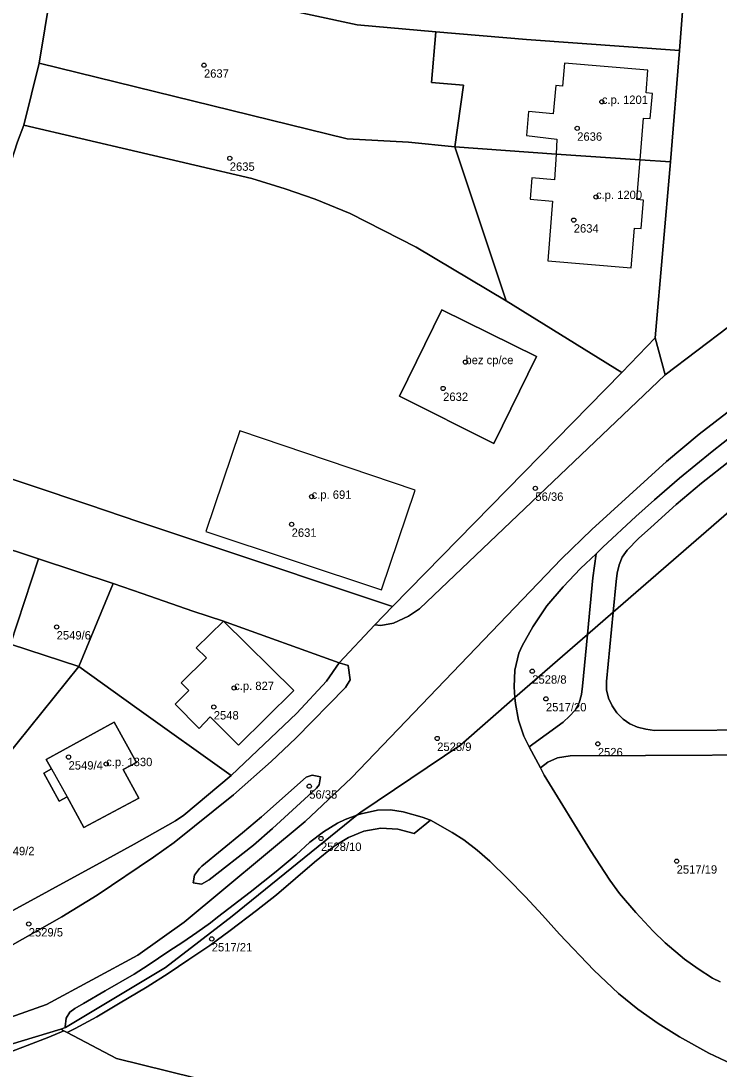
# Model space of a CAD drawing. Extents: x -878211 to -870363, y -1058464 to -1052522.
# Drawn here: x -874043.5 to -873960.2, y -1055380.5 to -1055255.5 of the extents above; entities that cross this region are included whole.
import ezdxf

# ---------------------------------------------------------------- set-up
doc = ezdxf.new("R2010")
doc.units = 0
for name, color, linetype in [('Definiční body', 7, 'Continuous'), ('Polygon budovy', 7, 'Continuous'), ('Polygon parcely', 7, 'Continuous')]:
    doc.layers.add(name, color=color, linetype=linetype)

msp = doc.modelspace()

# ---------------------------------------------------------------- linework, layer by layer
at = {"layer": 'Definiční body'}
for centre in [(-874021.65, -1055260.77994), (-873974.19, -1055265.14994), (-873977.13, -1055268.29994), (-874018.57, -1055271.87994), (-873974.89, -1055276.48994), (-873977.54, -1055279.24994), (-873990.46, -1055296.17994), (-873993.12, -1055299.31994), (-873982.12, -1055311.22994), (-874008.81, -1055312.22994), (-874011.19, -1055315.51994), (-874039.22, -1055327.75994), (-873982.49, -1055333.02994), (-874018.05, -1055335.02994), (-873980.86, -1055336.32994), (-874020.48, -1055337.29994), (-873993.83, -1055341.04994), (-873974.67, -1055341.68994), (-874037.8, -1055343.26994), (-874033.31, -1055344.09994), (-874009.09, -1055346.73994), (-874007.69, -1055352.96994), (-873965.27, -1055355.67994), (-874042.55, -1055363.16994), (-874020.72, -1055364.94994)]:
    msp.add_circle(centre, 0.25, dxfattribs=at)
at = {"layer": 'Polygon budovy'}
for points in [[(-873969.6, -1055272.07), (-873969.23, -1055267.08), (-873968.41, -1055267.14), (-873968.14, -1055264.15), (-873968.92, -1055264.08), (-873968.69, -1055261.37), (-873978.65, -1055260.53), (-873978.89, -1055263.27), (-873979.67, -1055263.19), (-873979.99, -1055266.58), (-873982.94, -1055266.29), (-873983.18, -1055269.17), (-873979.56, -1055269.59), (-873979.62, -1055271.4)], [(-873979.82, -1055274.44), (-873982.56, -1055274.19), (-873982.74, -1055276.74), (-873980.06, -1055276.98), (-873980.64, -1055284.1), (-873970.69, -1055284.92), (-873970.3, -1055280.2), (-873969.48, -1055280.27), (-873969.24, -1055276.86), (-873970.03, -1055276.78), (-873969.6, -1055272.07), (-873979.62, -1055271.4)], [(-873993.26, -1055289.94), (-873998.34, -1055300.25), (-873987.09, -1055305.88), (-873981.98, -1055295.52)], [(-874017.37, -1055304.39), (-874021.42, -1055316.37), (-874000.46, -1055323.34), (-873996.44, -1055311.43)], [(-874024.37, -1055334.42), (-874023.45, -1055335.34), (-874025.1, -1055336.97), (-874022.24, -1055339.85), (-874020.89, -1055338.47), (-874017.52, -1055341.83), (-874010.94, -1055335.34), (-874019.33, -1055327.07), (-874022.58, -1055330.25), (-874021.36, -1055331.44)], [(-874040.48, -1055343.54), (-874039.84, -1055344.68), (-874037.98, -1055347.99), (-874035.97, -1055351.66), (-874029.43, -1055348.16), (-874031.28, -1055344.75), (-874029.7, -1055343.91), (-874032.36, -1055339.09)]]:
    msp.add_lwpolyline(points, close=True, dxfattribs=at)
at = {"layer": 'Polygon parcely'}
for points in [[(-873952.74, -1055209.04), (-873952.54, -1055203.96), (-873952.39, -1055198.63), (-873952.09, -1055188.54), (-873960.9, -1055189.78), (-873960.95, -1055191.26), (-873961.27, -1055201.08), (-873961.65, -1055213.5), (-873963.17, -1055236.35), (-873964.93, -1055259.02), (-873965.99, -1055272.3), (-873967.81, -1055293.3), (-873966.65, -1055297.69), (-873955.29, -1055289.13), (-873954.91, -1055278.55), (-873954.27, -1055260.66), (-873953.97, -1055252.57), (-873953.38, -1055229.23), (-873953.26, -1055225.99), (-873953.06, -1055218.92), (-873952.86, -1055213.56)], [(-874048.57, -1055282.91), (-874049.59, -1055286.22), (-874049.21, -1055286.34), (-874043.9, -1055269.9), (-874043.13, -1055267.94), (-874041.31, -1055260.52), (-874039.29, -1055248.22), (-874035.81, -1055228.46), (-874039.86, -1055228.61), (-874051.55, -1055229.92), (-874058.09, -1055262.71), (-874058.28, -1055263.67), (-874064.72, -1055282.23), (-874055.68, -1055285.38), (-874054.33, -1055281.07), (-874052.47, -1055281.66), (-874048.29, -1055269.21), (-874044.51, -1055270.47)], [(-874039.29, -1055248.22), (-874003.36, -1055255.96), (-873993.99, -1055256.82), (-873983.17, -1055257.7), (-873964.93, -1055259.02), (-873963.17, -1055236.35), (-873988.19, -1055232.4), (-873994.5, -1055231.42), (-874007.54, -1055229.5), (-874010.36, -1055229.08), (-874025.11, -1055228.68), (-874035.81, -1055228.46)], [(-874041.31, -1055260.52), (-874004.57, -1055269.54), (-873997.26, -1055269.97), (-873991.71, -1055270.53), (-873990.7, -1055263.16), (-873994.49, -1055262.83), (-873993.99, -1055256.82), (-874003.36, -1055255.96), (-874039.29, -1055248.22)], [(-873983.17, -1055257.7), (-873993.99, -1055256.82), (-873994.49, -1055262.83), (-873990.7, -1055263.16), (-873991.71, -1055270.53), (-873979.62, -1055271.4), (-873969.6, -1055272.07), (-873965.99, -1055272.3), (-873964.93, -1055259.02)], [(-874043.13, -1055267.94), (-874015.94, -1055274.27), (-874011.95, -1055275.51), (-874008.39, -1055276.74), (-874004.2, -1055278.48), (-873996.35, -1055282.48), (-873985.61, -1055288.87), (-873991.71, -1055270.53), (-873997.26, -1055269.97), (-874004.57, -1055269.54), (-874041.31, -1055260.52)], [(-874049.21, -1055286.34), (-874051.46, -1055291.98), (-874056.3, -1055306.22), (-874035.38, -1055313.21), (-874029.4, -1055315.21), (-874021.9, -1055317.74), (-873999.16, -1055325.31), (-873971.81, -1055297.43), (-873985.61, -1055288.87), (-873996.35, -1055282.48), (-874004.2, -1055278.48), (-874008.39, -1055276.74), (-874011.95, -1055275.51), (-874015.94, -1055274.27), (-874043.13, -1055267.94), (-874043.9, -1055269.9)], [(-873922.64, -1055282), (-873924.33, -1055283.07), (-873930.15, -1055286.91), (-873937.58, -1055292.04), (-873946.53, -1055298.4), (-873955.24, -1055305.06), (-873962.3, -1055310.62), (-873965.32, -1055313.17), (-873968.35, -1055315.9), (-873969.82, -1055317.19), (-873971.17, -1055318.62), (-873971.75, -1055319.44), (-873972.11, -1055320.36), (-873972.37, -1055321.36), (-873972.49, -1055322.33), (-873972.84, -1055326), (-873952.45, -1055308.29), (-873935.07, -1055293.24), (-873901.68, -1055274.48), (-873899.38, -1055269.22), (-873903.41, -1055271.35), (-873920.9, -1055280.99)], [(-873969.6, -1055272.07), (-873979.62, -1055271.4), (-873991.71, -1055270.53), (-873985.61, -1055288.87), (-873971.81, -1055297.43), (-873967.81, -1055293.3), (-873965.99, -1055272.3)], [(-873987.09, -1055305.88), (-873981.98, -1055295.52), (-873993.26, -1055289.94), (-873998.34, -1055300.25)], [(-873987.09, -1055305.88), (-873998.34, -1055300.25), (-873993.26, -1055289.94), (-873981.98, -1055295.52)], [(-874001.26, -1055327.52), (-874000.55, -1055327.57), (-873999.04, -1055327.3), (-873997.24, -1055326.48), (-873995.93, -1055325.61), (-873966.65, -1055297.69), (-873967.81, -1055293.3), (-873971.81, -1055297.43), (-873999.16, -1055325.31)], [(-874041.39, -1055319.65), (-874047.09, -1055317.77), (-874057.79, -1055350.35), (-874054.33, -1055350.71), (-874052.78, -1055352.58), (-874036.57, -1055332.49), (-874044.73, -1055329.8)], [(-873974.86, -1055319.02), (-873976.72, -1055320.77), (-873978.82, -1055322.98), (-873980.77, -1055325.23), (-873982.41, -1055327.75), (-873983.69, -1055330.01), (-873984.1, -1055330.9), (-873984.56, -1055332.9), (-873984.65, -1055334.89), (-873984.55, -1055336.17), (-873975.89, -1055328.65), (-873975.25, -1055321.88)], [(-874036.57, -1055332.49), (-874032.48, -1055322.58), (-874041.39, -1055319.65), (-874044.73, -1055329.8)], [(-874032.48, -1055322.58), (-874036.57, -1055332.49), (-874029.67, -1055337.42), (-874018.41, -1055345.45), (-874010.56, -1055338.04), (-874007.05, -1055334.21), (-874005.54, -1055332.02), (-874019, -1055327.2), (-874019.33, -1055327.07), (-874022.99, -1055325.88), (-874029.03, -1055323.78)], [(-873975.89, -1055328.65), (-873984.55, -1055336.17), (-873984.49, -1055336.89), (-873984.12, -1055338.88), (-873983.5, -1055340.78), (-873982.84, -1055342.03), (-873978.81, -1055339.11), (-873978.05, -1055338.41), (-873977.37, -1055337.69), (-873976.89, -1055336.8), (-873976.61, -1055335.8), (-873976.48, -1055334.8)], [(-874029.96, -1055353.67), (-874025.04, -1055350.89), (-874024.07, -1055350.21), (-874018.41, -1055345.45), (-874029.67, -1055337.42), (-874036.57, -1055332.49), (-874052.78, -1055352.58), (-874050.51, -1055357.16), (-874047.74, -1055362.99), (-874047.29, -1055362.78), (-874047.11, -1055363), (-874033.24, -1055355.46)], [(-874038.94, -1055348.53), (-874037.98, -1055347.99), (-874035.97, -1055351.66), (-874029.43, -1055348.16), (-874031.28, -1055344.75), (-874029.7, -1055343.91), (-874032.36, -1055339.09), (-874040.48, -1055343.54), (-874039.84, -1055344.68), (-874040.75, -1055345.17)], [(-874038.94, -1055348.53), (-874040.75, -1055345.17), (-874039.84, -1055344.68), (-874040.48, -1055343.54), (-874032.36, -1055339.09), (-874029.7, -1055343.91), (-874031.28, -1055344.75), (-874029.43, -1055348.16), (-874035.97, -1055351.66), (-874037.98, -1055347.99)], [(-874008.73, -1055345.41), (-874007.75, -1055345.64), (-874007.89, -1055346.59), (-874008.21, -1055346.99), (-874013.47, -1055351.79), (-874015.75, -1055353.78), (-874021.04, -1055357.92), (-874021.93, -1055358.42), (-874022.94, -1055358.28), (-874022.76, -1055357.35), (-874022.17, -1055356.54), (-874021.89, -1055356.27), (-874017.06, -1055352.3), (-874014.77, -1055350.38), (-874009.46, -1055345.66)], [(-874008.73, -1055345.41), (-874009.46, -1055345.66), (-874014.77, -1055350.38), (-874017.06, -1055352.3), (-874021.89, -1055356.27), (-874022.17, -1055356.54), (-874022.76, -1055357.35), (-874022.94, -1055358.28), (-874021.93, -1055358.42), (-874021.04, -1055357.92), (-874015.75, -1055353.78), (-874013.47, -1055351.79), (-874008.21, -1055346.99), (-874007.89, -1055346.59), (-874007.75, -1055345.64)], [(-874038.35, -1055375.89), (-874037.97, -1055376.09), (-874037.03, -1055375.63), (-874034.42, -1055374.22), (-874031.83, -1055372.7), (-874028.43, -1055370.65), (-874025.9, -1055369.07), (-874023.44, -1055367.42), (-874020.93, -1055365.75), (-874018.52, -1055363.95), (-874015.37, -1055361.56), (-874013.01, -1055359.69), (-874010.72, -1055357.76), (-874008.46, -1055355.78), (-874006.12, -1055353.91), (-874004.42, -1055352.84), (-874002.56, -1055352.12), (-874000.54, -1055351.76), (-873998.53, -1055351.88), (-873996.58, -1055352.37), (-873994.64, -1055350.79), (-873995.64, -1055350.43), (-873997.9, -1055349.81), (-873999.4, -1055349.57), (-874000.95, -1055349.61), (-874002.89, -1055350.03), (-874003.41, -1055350.21), (-874018.27, -1055362.22), (-874026.23, -1055368.35), (-874038.15, -1055375.53), (-874038.71, -1055375.7)], [(-874038.15, -1055375.53), (-874026.23, -1055368.35), (-874018.27, -1055362.22), (-874003.41, -1055350.21), (-874004.82, -1055350.7), (-874005.71, -1055351.14), (-874007.39, -1055352.17), (-874009.02, -1055353.42), (-874010.66, -1055354.93), (-874013.03, -1055356.92), (-874016.12, -1055359.37), (-874020.05, -1055362.37), (-874020.88, -1055363.03), (-874022.5, -1055364.18), (-874024.18, -1055365.35), (-874025.83, -1055366.42), (-874028.32, -1055368.08), (-874029.99, -1055369.16), (-874033.44, -1055371.15), (-874036.01, -1055372.64), (-874037.05, -1055373.24), (-874037.65, -1055373.7), (-874038.07, -1055374.38), (-874038.19, -1055375.42)], [(-874074.59, -1055387.69), (-874065.17, -1055384.81), (-874054.9, -1055381.66), (-874046.7, -1055379.15), (-874040.14, -1055376.68), (-874038.35, -1055375.89), (-874038.71, -1055375.7), (-874065.54, -1055383.82), (-874088.05, -1055390.92), (-874088.36, -1055391.84), (-874075.56, -1055387.99)]]:
    msp.add_lwpolyline(points, close=True, dxfattribs=at)
for points in [[(-873955.29, -1055289.13), (-873966.65, -1055297.69), (-873995.93, -1055325.61), (-873997.24, -1055326.48), (-873999.04, -1055327.3), (-874000.55, -1055327.57), (-874001.26, -1055327.52)], [(-874197.25, -1055422.97), (-874193.22, -1055421.36), (-874189.28, -1055419.9), (-874185.73, -1055419.27), (-874166.66, -1055413.7), (-874059.06, -1055379.38), (-874040.44, -1055372.76), (-874029.54, -1055366.88), (-874024.02, -1055362.96), (-874009.57, -1055350.94), (-874004.07, -1055345.75), (-873979.02, -1055319.65), (-873975.39, -1055316.12), (-873966.46, -1055308.03), (-873962.57, -1055304.78), (-873953.03, -1055297.43)], [(-873953.03, -1055297.43), (-873962.57, -1055304.78), (-873966.46, -1055308.03), (-873975.39, -1055316.12), (-873979.02, -1055319.65), (-874004.07, -1055345.75), (-874009.57, -1055350.94), (-874024.02, -1055362.96), (-874029.54, -1055366.88), (-874040.44, -1055372.76), (-874059.06, -1055379.38), (-874166.66, -1055413.7)], [(-874065.54, -1055383.82), (-874038.71, -1055375.7), (-874038.15, -1055375.53), (-874038.19, -1055375.42), (-874038.07, -1055374.38), (-874037.65, -1055373.7), (-874037.05, -1055373.24), (-874036.01, -1055372.64), (-874033.44, -1055371.15), (-874029.99, -1055369.16), (-874028.32, -1055368.08), (-874025.83, -1055366.42), (-874024.18, -1055365.35), (-874022.5, -1055364.18), (-874020.88, -1055363.03), (-874020.05, -1055362.37), (-874016.12, -1055359.37), (-874013.03, -1055356.92), (-874010.66, -1055354.93), (-874009.02, -1055353.42), (-874007.39, -1055352.17), (-874005.71, -1055351.14), (-874004.82, -1055350.7), (-874003.41, -1055350.21), (-874002.95, -1055349.84), (-873991.01, -1055341.79), (-873984.55, -1055336.17), (-873984.65, -1055334.89), (-873984.56, -1055332.9), (-873984.1, -1055330.9), (-873983.69, -1055330.01), (-873982.41, -1055327.75), (-873980.77, -1055325.23), (-873978.82, -1055322.98), (-873976.72, -1055320.77), (-873974.86, -1055319.02), (-873974.06, -1055318.26), (-873970.12, -1055314.59), (-873967.91, -1055312.59), (-873964.91, -1055310.03), (-873961.04, -1055306.82), (-873957.09, -1055303.75)], [(-873957.09, -1055303.75), (-873961.04, -1055306.82), (-873964.91, -1055310.03), (-873967.91, -1055312.59), (-873970.12, -1055314.59), (-873974.06, -1055318.26), (-873974.86, -1055319.02), (-873975.25, -1055321.88), (-873975.89, -1055328.65), (-873972.84, -1055326), (-873972.49, -1055322.33), (-873972.37, -1055321.36), (-873972.11, -1055320.36), (-873971.75, -1055319.44), (-873971.17, -1055318.62), (-873969.82, -1055317.19), (-873968.35, -1055315.9), (-873965.32, -1055313.17), (-873962.3, -1055310.62), (-873955.24, -1055305.06)], [(-874047.09, -1055317.77), (-874041.39, -1055319.65), (-874032.48, -1055322.58), (-874029.03, -1055323.78), (-874022.99, -1055325.88), (-874019.33, -1055327.07), (-874019, -1055327.2), (-874005.54, -1055332.02), (-874001.26, -1055327.52), (-873999.16, -1055325.31), (-874021.9, -1055317.74), (-874029.4, -1055315.21), (-874035.38, -1055313.21), (-874056.3, -1055306.22)], [(-873952.45, -1055308.29), (-873972.84, -1055326), (-873973.63, -1055334.24), (-873973.63, -1055335.25), (-873973.4, -1055336.23), (-873972.97, -1055337.15), (-873972.4, -1055337.99), (-873971.66, -1055338.73), (-873970.85, -1055339.31), (-873969.94, -1055339.71), (-873968.96, -1055339.96), (-873967.92, -1055340.09), (-873953.01, -1055340.03)], [(-873953.01, -1055340.03), (-873967.92, -1055340.09), (-873968.96, -1055339.96), (-873969.94, -1055339.71), (-873970.85, -1055339.31), (-873971.66, -1055338.73), (-873972.4, -1055337.99), (-873972.97, -1055337.15), (-873973.4, -1055336.23), (-873973.63, -1055335.25), (-873973.63, -1055334.24), (-873972.84, -1055326), (-873975.89, -1055328.65), (-873976.48, -1055334.8), (-873976.61, -1055335.8), (-873976.89, -1055336.8), (-873977.37, -1055337.69), (-873978.05, -1055338.41), (-873978.81, -1055339.11), (-873982.84, -1055342.03), (-873981.52, -1055344.54), (-873980.63, -1055343.88), (-873979.47, -1055343.35), (-873977.98, -1055343.12), (-873968.97, -1055343.07), (-873953.04, -1055342.99)], [(-874001.26, -1055327.52), (-874005.54, -1055332.02), (-874004.44, -1055332.37), (-874004.2, -1055334.07), (-874004.75, -1055334.97), (-874010.71, -1055341.03), (-874013.65, -1055343.81), (-874018.14, -1055347.79), (-874025.21, -1055353.47), (-874027.67, -1055355.22), (-874034.37, -1055359.74), (-874038.62, -1055362.32), (-874044.78, -1055365.81), (-874050.11, -1055368.44), (-874052.91, -1055369.73), (-874056.57, -1055371.28), (-874063.2, -1055373.76), (-874074.62, -1055377.81), (-874116.19, -1055390.22)], [(-874044.78, -1055365.81), (-874038.62, -1055362.32), (-874034.37, -1055359.74), (-874027.67, -1055355.22), (-874025.21, -1055353.47), (-874018.14, -1055347.79), (-874013.65, -1055343.81), (-874010.71, -1055341.03), (-874004.75, -1055334.97), (-874004.2, -1055334.07), (-874004.44, -1055332.37), (-874005.54, -1055332.02), (-874007.05, -1055334.21), (-874010.56, -1055338.04), (-874018.41, -1055345.45), (-874024.07, -1055350.21), (-874025.04, -1055350.89), (-874029.96, -1055353.67), (-874033.24, -1055355.46), (-874047.11, -1055363)], [(-873960.07, -1055370.05), (-873961, -1055369.61), (-873962.7, -1055368.53), (-873964.33, -1055367.35), (-873966.63, -1055365.43), (-873968.08, -1055364.01), (-873970.13, -1055361.81), (-873972.07, -1055359.54), (-873973.23, -1055357.95), (-873975.56, -1055354.39), (-873981.05, -1055345.43), (-873981.52, -1055344.54), (-873982.84, -1055342.03), (-873983.5, -1055340.78), (-873984.12, -1055338.88), (-873984.49, -1055336.89), (-873984.55, -1055336.17), (-873991.01, -1055341.79), (-874002.95, -1055349.84), (-874003.41, -1055350.21), (-874002.89, -1055350.03), (-874000.95, -1055349.61), (-873999.4, -1055349.57), (-873997.9, -1055349.81), (-873995.64, -1055350.43), (-873994.64, -1055350.79), (-873992.03, -1055352.27), (-873990.66, -1055353.15), (-873989.06, -1055354.38), (-873987.55, -1055355.69), (-873985.4, -1055357.78), (-873983.3, -1055359.93), (-873981.25, -1055362.13), (-873979.24, -1055364.37), (-873975.13, -1055368.69), (-873972.22, -1055371.44), (-873969.89, -1055373.32), (-873967.46, -1055375.05), (-873964.91, -1055376.64), (-873961.43, -1055378.56), (-873958.72, -1055379.84)], [(-873953.04, -1055342.99), (-873968.97, -1055343.07), (-873977.98, -1055343.12), (-873979.47, -1055343.35), (-873980.63, -1055343.88), (-873981.52, -1055344.54), (-873981.05, -1055345.43), (-873975.56, -1055354.39), (-873973.23, -1055357.95), (-873972.07, -1055359.54), (-873970.13, -1055361.81), (-873968.08, -1055364.01), (-873966.63, -1055365.43), (-873964.33, -1055367.35), (-873962.7, -1055368.53), (-873961, -1055369.61), (-873960.07, -1055370.05)], [(-873958.72, -1055379.84), (-873961.43, -1055378.56), (-873964.91, -1055376.64), (-873967.46, -1055375.05), (-873969.89, -1055373.32), (-873972.22, -1055371.44), (-873975.13, -1055368.69), (-873979.24, -1055364.37), (-873981.25, -1055362.13), (-873983.3, -1055359.93), (-873985.4, -1055357.78), (-873987.55, -1055355.69), (-873989.06, -1055354.38), (-873990.66, -1055353.15), (-873992.03, -1055352.27), (-873994.64, -1055350.79), (-873996.58, -1055352.37), (-873998.53, -1055351.88), (-874000.54, -1055351.76), (-874002.56, -1055352.12), (-874004.42, -1055352.84), (-874006.12, -1055353.91), (-874008.46, -1055355.78), (-874010.72, -1055357.76), (-874013.01, -1055359.69), (-874015.37, -1055361.56), (-874018.52, -1055363.95), (-874020.93, -1055365.75), (-874023.44, -1055367.42), (-874025.9, -1055369.07), (-874028.43, -1055370.65), (-874031.83, -1055372.7), (-874034.42, -1055374.22), (-874037.03, -1055375.63), (-874037.97, -1055376.09), (-874032.08, -1055379.19), (-874019.67, -1055382.26)], [(-873950.22, -1055392.63), (-873993.26, -1055386.21), (-873995.26, -1055385.91), (-873995.64, -1055414.2), (-874030.91, -1055413.74), (-874030.56, -1055384.4), (-874002.82, -1055384.78), (-874017.55, -1055382.58), (-874019.67, -1055382.26), (-874032.08, -1055379.19), (-874037.97, -1055376.09), (-874038.35, -1055375.89), (-874040.14, -1055376.68), (-874046.7, -1055379.15), (-874054.9, -1055381.66), (-874054.96, -1055386.21), (-874055.28, -1055411.16), (-874055.39, -1055419.77), (-873931.36, -1055421.43)]]:
    msp.add_lwpolyline(points, dxfattribs=at)

# ---------------------------------------------------------------- texts
at = {"layer": 'Definiční body'}
for s, p in [('2637', (-874021.65, -1055262.269)), ('c.p. 1201', (-873974.19, -1055265.399)), ('2636', (-873977.13, -1055269.789)), ('2635', (-874018.57, -1055273.369)), ('c.p. 1200', (-873974.89, -1055276.74)), ('2634', (-873977.54, -1055280.739)), ('bez cp/ce', (-873990.46, -1055296.429)), ('2632', (-873993.12, -1055300.809)), ('c.p. 691', (-874008.81, -1055312.48)), ('56/36', (-873982.12, -1055312.719)), ('2631', (-874011.19, -1055317.009)), ('2549/6', (-874039.22, -1055329.249)), ('c.p. 827', (-874018.05, -1055335.28)), ('2528/8', (-873982.49, -1055334.519)), ('2517/20', (-873980.86, -1055337.819)), ('2548', (-874020.48, -1055338.789)), ('2528/9', (-873993.83, -1055342.539)), ('2526', (-873974.67, -1055343.179)), ('2549/4', (-874037.8, -1055344.759)), ('c.p. 1830', (-874033.31, -1055344.35)), ('56/35', (-874009.09, -1055348.229)), ('2549/2', (-874045.95, -1055354.969)), ('2528/10', (-874007.69, -1055354.459)), ('2517/19', (-873965.27, -1055357.169)), ('2529/5', (-874042.55, -1055364.659)), ('2517/21', (-874020.72, -1055366.439))]:
    msp.add_text(s, height=0.999996, dxfattribs=at).set_placement(p)

doc.saveas('drawing.dxf')
